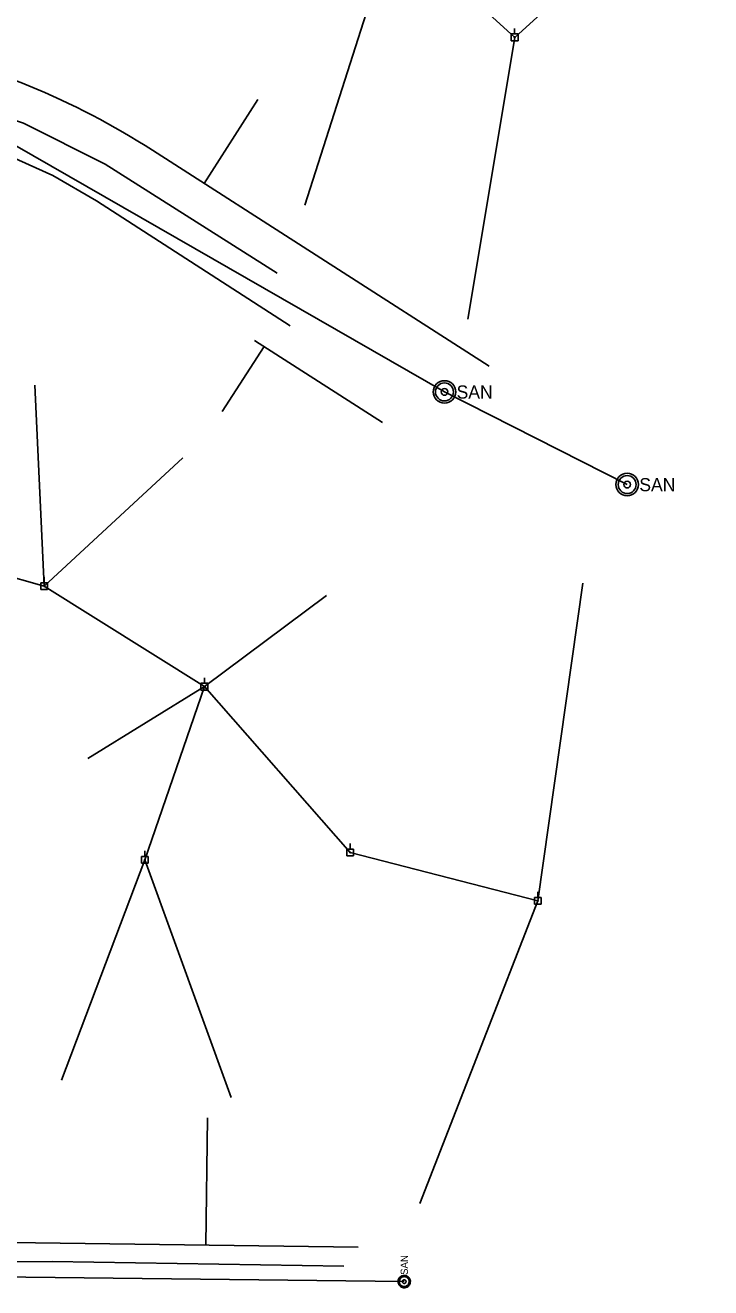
# Model space of a CAD drawing. Extents: x 596028 to 606371, y 330010 to 403088.
# Drawn here: x 605067 to 605432, y 334713 to 335386 of the extents above; entities that cross this region are included whole.
import ezdxf

# ---------------------------------------------------------------- set-up
doc = ezdxf.new("R2010")
doc.units = 0
for name, color, linetype in [('E_UTL_EPowerPole', 7, 'Continuous'), ('E_UTL_G_UG', 7, 'Continuous'), ('E_UTL_Overhead', 7, 'Continuous'), ('E_UTL_SAN_MH', 7, 'Continuous'), ('E_UTL_SAN_UG', 7, 'Continuous'), ('E_UTL_W_UG', 7, 'Continuous')]:
    doc.layers.add(name, color=color, linetype=linetype)

msp = doc.modelspace()

# ---------------------------------------------------------------- linework, layer by layer
at = {"layer": 'E_UTL_EPowerPole'}
for points in [[(605329.59, 335381.81), (605325.9, 335381.81)], [(605325.9, 335381.81), (605325.9, 335378.11)], [(605328.02, 335379.96), (605328.01, 335380.01), (605328, 335380.05), (605327.98, 335380.09), (605327.95, 335380.13), (605327.92, 335380.16), (605327.88, 335380.18), (605327.84, 335380.19), (605327.79, 335380.2), (605327.75, 335380.2), (605327.7, 335380.19), (605327.66, 335380.17), (605327.62, 335380.14), (605327.59, 335380.11), (605327.57, 335380.07), (605327.55, 335380.03), (605327.54, 335379.99), (605327.54, 335379.94), (605327.55, 335379.9), (605327.57, 335379.85), (605327.59, 335379.82), (605327.62, 335379.78), (605327.66, 335379.76), (605327.7, 335379.74), (605327.75, 335379.73), (605327.79, 335379.72), (605327.84, 335379.73), (605327.88, 335379.75), (605327.92, 335379.77), (605327.95, 335379.8), (605327.98, 335379.83), (605328, 335379.87), (605328.01, 335379.92), (605328.02, 335379.96)], [(605327.75, 335381.81), (605327.75, 335384.71)], [(605329.59, 335378.11), (605329.59, 335381.81)], [(605325.9, 335378.11), (605329.59, 335378.11)], [(605076.8, 335089.1), (605076.8, 335092.01)], [(605078.65, 335089.1), (605074.96, 335089.1)], [(605074.96, 335089.1), (605074.96, 335085.41)], [(605074.96, 335085.41), (605078.65, 335085.41)], [(605077.08, 335087.26), (605077.07, 335087.3), (605077.06, 335087.34), (605077.04, 335087.38), (605077.01, 335087.42), (605076.98, 335087.45), (605076.94, 335087.47), (605076.89, 335087.49), (605076.85, 335087.49), (605076.8, 335087.49), (605076.76, 335087.48), (605076.72, 335087.46), (605076.68, 335087.44), (605076.65, 335087.4), (605076.62, 335087.36), (605076.61, 335087.32), (605076.6, 335087.28), (605076.6, 335087.23), (605076.61, 335087.19), (605076.62, 335087.15), (605076.65, 335087.11), (605076.68, 335087.08), (605076.72, 335087.05), (605076.76, 335087.03), (605076.8, 335087.02), (605076.85, 335087.02), (605076.89, 335087.02), (605076.94, 335087.04), (605076.98, 335087.06), (605077.01, 335087.09), (605077.04, 335087.13), (605077.06, 335087.17), (605077.07, 335087.21), (605077.08, 335087.26)], [(605078.65, 335085.41), (605078.65, 335089.1)], [(605162.23, 335035.5), (605162.23, 335038.4)], [(605164.08, 335035.5), (605160.39, 335035.5)], [(605160.39, 335035.5), (605160.39, 335031.8)], [(605160.39, 335031.8), (605164.08, 335031.8)], [(605162.5, 335033.65), (605162.5, 335033.7), (605162.49, 335033.74), (605162.46, 335033.78), (605162.44, 335033.82), (605162.4, 335033.85), (605162.36, 335033.87), (605162.32, 335033.88), (605162.28, 335033.89), (605162.23, 335033.89), (605162.19, 335033.88), (605162.14, 335033.86), (605162.11, 335033.83), (605162.08, 335033.8), (605162.05, 335033.76), (605162.03, 335033.72), (605162.03, 335033.68), (605162.03, 335033.63), (605162.03, 335033.59), (605162.05, 335033.54), (605162.08, 335033.51), (605162.11, 335033.47), (605162.14, 335033.45), (605162.19, 335033.43), (605162.23, 335033.42), (605162.28, 335033.42), (605162.32, 335033.42), (605162.36, 335033.44), (605162.4, 335033.46), (605162.44, 335033.49), (605162.46, 335033.52), (605162.49, 335033.56), (605162.5, 335033.61), (605162.5, 335033.65)], [(605164.08, 335031.8), (605164.08, 335035.5)], [(605240.01, 334947.04), (605240.01, 334949.95)], [(605132.32, 334943.12), (605128.63, 334943.12)], [(605128.63, 334943.12), (605128.63, 334939.43)], [(605130.48, 334943.12), (605130.48, 334946.03)], [(605132.32, 334939.43), (605132.32, 334943.12)], [(605241.85, 334947.04), (605238.17, 334947.04)], [(605238.17, 334947.04), (605238.17, 334943.35)], [(605238.17, 334943.35), (605241.85, 334943.35)], [(605240.28, 334945.2), (605240.28, 334945.24), (605240.26, 334945.28), (605240.24, 334945.32), (605240.21, 334945.36), (605240.18, 334945.39), (605240.14, 334945.41), (605240.1, 334945.43), (605240.05, 334945.43), (605240.01, 334945.43), (605239.96, 334945.42), (605239.92, 334945.4), (605239.88, 334945.38), (605239.85, 334945.34), (605239.83, 334945.3), (605239.81, 334945.26), (605239.8, 334945.22), (605239.8, 334945.17), (605239.81, 334945.13), (605239.83, 334945.09), (605239.85, 334945.05), (605239.88, 334945.01), (605239.92, 334944.99), (605239.96, 334944.97), (605240.01, 334944.96), (605240.05, 334944.96), (605240.1, 334944.96), (605240.14, 334944.98), (605240.18, 334945), (605240.21, 334945.03), (605240.24, 334945.07), (605240.26, 334945.11), (605240.28, 334945.15), (605240.28, 334945.2)], [(605241.85, 334943.35), (605241.85, 334947.04)], [(605128.63, 334939.43), (605132.32, 334939.43)], [(605130.75, 334941.28), (605130.74, 334941.33), (605130.73, 334941.37), (605130.71, 334941.41), (605130.68, 334941.45), (605130.65, 334941.47), (605130.61, 334941.5), (605130.57, 334941.51), (605130.52, 334941.52), (605130.47, 334941.52), (605130.43, 334941.51), (605130.39, 334941.49), (605130.35, 334941.46), (605130.32, 334941.43), (605130.3, 334941.39), (605130.28, 334941.35), (605130.27, 334941.3), (605130.27, 334941.26), (605130.28, 334941.21), (605130.3, 334941.17), (605130.32, 334941.13), (605130.35, 334941.1), (605130.39, 334941.07), (605130.43, 334941.06), (605130.47, 334941.04), (605130.52, 334941.04), (605130.57, 334941.05), (605130.61, 334941.06), (605130.65, 334941.09), (605130.68, 334941.12), (605130.71, 334941.15), (605130.73, 334941.19), (605130.74, 334941.24), (605130.75, 334941.28)], [(605340.13, 334921.25), (605340.13, 334924.16)], [(605341.97, 334921.25), (605338.29, 334921.25)], [(605338.29, 334921.25), (605338.29, 334917.56)], [(605338.29, 334917.56), (605341.97, 334917.56)], [(605340.4, 334919.41), (605340.4, 334919.45), (605340.38, 334919.49), (605340.36, 334919.53), (605340.33, 334919.57), (605340.3, 334919.6), (605340.26, 334919.62), (605340.22, 334919.64), (605340.17, 334919.64), (605340.13, 334919.64), (605340.08, 334919.63), (605340.04, 334919.61), (605340.01, 334919.59), (605339.97, 334919.55), (605339.95, 334919.52), (605339.93, 334919.47), (605339.92, 334919.43), (605339.92, 334919.38), (605339.93, 334919.34), (605339.95, 334919.3), (605339.97, 334919.26), (605340.01, 334919.23), (605340.04, 334919.2), (605340.08, 334919.18), (605340.13, 334919.17), (605340.17, 334919.17), (605340.22, 334919.17), (605340.26, 334919.19), (605340.3, 334919.21), (605340.33, 334919.24), (605340.36, 334919.28), (605340.38, 334919.32), (605340.4, 334919.36), (605340.4, 334919.41)], [(605341.97, 334917.56), (605341.97, 334921.25)]]:
    msp.add_lwpolyline(points, dxfattribs=at)
at = {"layer": 'E_UTL_G_UG'}
for p, q in [((605162.12, 335302.08), (605190.81, 335346.78)), ((605134.64, 335319.71), (605314.16, 335204.5)), ((605188.99, 335218.3), (605257.3, 335174.46)), ((605171.82, 335180.49), (605194.14, 335214.99)), ((605081.14, 334726.98), (605236.63, 334724.63)), ((605081.14, 334726.98), (605236.63, 334724.63))]:
    msp.add_line(p, q, dxfattribs=at)
for points in [[(605003.01, 335353.94), (605013.17, 335351.6), (605065.75, 335334.24), (605109.31, 335312.25), (605201.02, 335254.16)], [(605003.01, 335353.94), (605013.17, 335351.6), (605065.75, 335334.24), (605109.31, 335312.25), (605201.02, 335254.16)], [(605163.01, 334735.8), (605163.95, 334803.65)], [(605022.4, 334734.06), (605045.48, 334737.43), (605244.25, 334734.68)], [(605013.32, 334727.49), (605025.14, 334727.5), (605034.41, 334726.88), (605081.14, 334726.98)], [(605013.32, 334727.49), (605025.14, 334727.5), (605034.41, 334726.88), (605081.14, 334726.98)]]:
    msp.add_lwpolyline(points, dxfattribs=at)
msp.add_arc((604911.7, 334972.32), 412.78, 57.31005, 78.01626, dxfattribs=at)
at = {"layer": 'E_UTL_Overhead'}
for p, q in [((605327.78, 335379.96), (605432.35, 335475.07)), ((605215.9, 335290.48), (605263.14, 335438.82)), ((605327.78, 335379.96), (605263.14, 335438.82)), ((605302.78, 335229.59), (605327.78, 335379.96)), ((605076.84, 335087.26), (605071.75, 335194.44)), ((605076.84, 335087.26), (605150.68, 335155.63)), ((605014.5, 335104.86), (605076.84, 335087.26)), ((605076.84, 335087.26), (605162.26, 335033.65)), ((605340.16, 334919.41), (605364.2, 335088.78)), ((605162.26, 335033.65), (605227.41, 335082.31)), ((605100.14, 334995.34), (605162.26, 335033.65)), ((605130.51, 334941.28), (605162.26, 335033.65)), ((605162.26, 335033.65), (605240.04, 334945.2)), ((605240.04, 334945.2), (605340.16, 334919.41)), ((605085.99, 334823.84), (605130.51, 334941.28)), ((605176.57, 334814.52), (605130.51, 334941.28)), ((605277.11, 334757.93), (605340.16, 334919.41))]:
    msp.add_line(p, q, dxfattribs=at)
at = {"layer": 'E_UTL_SAN_MH'}
for points in [[(605268.83, 334719.63), (605268.21, 334719.57), (605267.6, 334719.39), (605267.05, 334719.11), (605266.55, 334718.72), (605266.14, 334718.25), (605265.83, 334717.7), (605265.62, 334717.11), (605265.53, 334716.49), (605265.56, 334715.86), (605265.71, 334715.25), (605265.97, 334714.68), (605266.34, 334714.17), (605266.79, 334713.74), (605267.32, 334713.4), (605267.9, 334713.16), (605268.52, 334713.05), (605269.14, 334713.05), (605269.76, 334713.16), (605270.34, 334713.4), (605270.87, 334713.74), (605271.33, 334714.17), (605271.69, 334714.68), (605271.95, 334715.25), (605272.1, 334715.86), (605272.13, 334716.49), (605272.04, 334717.11), (605271.83, 334717.7), (605271.52, 334718.25), (605271.11, 334718.72), (605270.62, 334719.11), (605270.06, 334719.39), (605269.46, 334719.57), (605268.83, 334719.63)], [(605268.83, 334718.97), (605268.33, 334718.92), (605267.85, 334718.78), (605267.4, 334718.55), (605267.01, 334718.24), (605266.68, 334717.86), (605266.43, 334717.43), (605266.27, 334716.95), (605266.19, 334716.46), (605266.22, 334715.96), (605266.34, 334715.47), (605266.54, 334715.01), (605266.84, 334714.6), (605267.2, 334714.26), (605267.62, 334713.98), (605268.09, 334713.8), (605268.58, 334713.7), (605269.08, 334713.7), (605269.57, 334713.8), (605270.04, 334713.98), (605270.46, 334714.26), (605270.83, 334714.6), (605271.12, 334715.01), (605271.33, 334715.47), (605271.44, 334715.96), (605271.47, 334716.46), (605271.4, 334716.95), (605271.23, 334717.43), (605270.98, 334717.86), (605270.65, 334718.24), (605270.26, 334718.55), (605269.81, 334718.78), (605269.33, 334718.92), (605268.83, 334718.97)], [(605268.83, 334717.32), (605268.64, 334717.3), (605268.46, 334717.25), (605268.3, 334717.16), (605268.15, 334717.05), (605268.02, 334716.91), (605267.93, 334716.74), (605267.87, 334716.56), (605267.84, 334716.38), (605267.85, 334716.19), (605267.9, 334716.01), (605267.97, 334715.84), (605268.08, 334715.68), (605268.22, 334715.55), (605268.38, 334715.45), (605268.55, 334715.38), (605268.74, 334715.35), (605268.93, 334715.35), (605269.11, 334715.38), (605269.28, 334715.45), (605269.44, 334715.55), (605269.58, 334715.68), (605269.69, 334715.84), (605269.77, 334716.01), (605269.81, 334716.19), (605269.82, 334716.38), (605269.79, 334716.56), (605269.73, 334716.74), (605269.64, 334716.91), (605269.51, 334717.05), (605269.37, 334717.16), (605269.2, 334717.25), (605269.02, 334717.3), (605268.83, 334717.32)]]:
    msp.add_lwpolyline(points, dxfattribs=at)
for centre, radius in [((605290.31, 335190.84), 6), ((605290.31, 335190.84), 4.8), ((605290.31, 335190.84), 1.8), ((605387.77, 335141.43), 6), ((605387.77, 335141.43), 4.8), ((605387.77, 335141.43), 1.8)]:
    msp.add_circle(centre, radius, dxfattribs=at)
at = {"layer": 'E_UTL_SAN_UG'}
for p, q in [((605021.69, 335345.12), (605290.31, 335190.84)), ((605290.31, 335190.84), (605387.77, 335141.43)), ((604917.98, 334720.55), (605268.83, 334716.33))]:
    msp.add_line(p, q, dxfattribs=at)
at = {"layer": 'E_UTL_W_UG'}
msp.add_lwpolyline([(605006.14, 335334.9), (605054.16, 335318.57), (605081.35, 335306.35), (605104.71, 335292.8), (605208.09, 335226.09)], dxfattribs=at)

# ---------------------------------------------------------------- texts
at = {"layer": 'E_UTL_SAN_MH'}
for p in [(605296.79, 335187.31), (605394.25, 335137.89)]:
    msp.add_text('SAN', height=6.998, dxfattribs=at).set_placement(p)
msp.add_text('SAN', height=3.849, rotation=90, dxfattribs=at).set_placement((605270.78, 334719.89))

doc.saveas('drawing.dxf')
